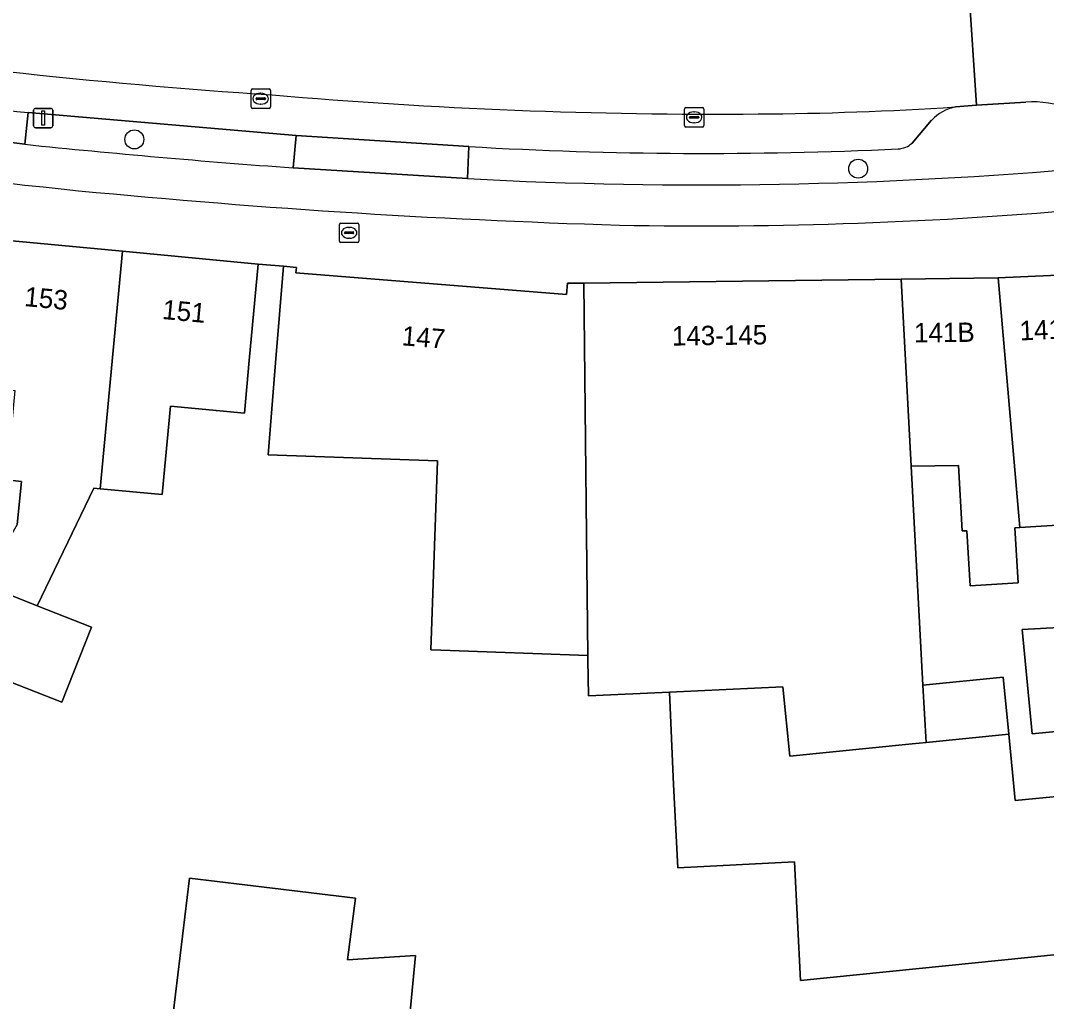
# Model space of a CAD drawing. Extents: x 158086 to 159499, y 382904 to 383981.
# Drawn here: x 158646.3 to 158699.2, y 383089.9 to 383140.4 of the extents above; entities that cross this region are included whole.
import ezdxf

# ---------------------------------------------------------------- set-up
doc = ezdxf.new("R2010")
doc.units = 0
for name, color, linetype in [('IMGEO_Berm_open', 7, 'Continuous'), ('IMGEO_Boom', 7, 'Continuous'), ('IMGEO_Brandkraan', 7, 'Continuous'), ('IMGEO_Erf', 7, 'Continuous'), ('IMGEO_Fietspad_gesloten', 7, 'Continuous'), ('IMGEO_Kolk', 7, 'Continuous'), ('IMGEO_Lichtmast', 7, 'Continuous'), ('IMGEO_Pand', 7, 'Continuous'), ('IMGEO_Pand_nummerreeks', 7, 'Continuous'), ('IMGEO_Parkeervlak_open', 7, 'Continuous'), ('IMGEO_Rijbaan_lokaal_gesloten', 7, 'Continuous'), ('IMGEO_Rijbaan_lokaal_open', 7, 'Continuous'), ('IMGEO_Voetpad_open', 7, 'Continuous')]:
    doc.layers.add(name, color=color, linetype=linetype)

msp = doc.modelspace()

# ---------------------------------------------------------------- linework, layer by layer
at = {"layer": 'IMGEO_Berm_open'}
for points in [[(158698.096, 383136.213), (158695.56, 383136.056), (158694.483, 383135.962)], [(158660.507, 383134.495), (158646.695, 383135.677), (158646.524, 383134.037)], [(158693.247, 383135.272), (158692.244, 383134.102)], [(158660.347, 383132.823), (158660.507, 383134.495)], [(158669.41, 383133.919), (158669.341, 383132.266)]]:
    msp.add_lwpolyline(points, dxfattribs=at)
for centre, radius, start, end in [((158694.915, 383133.735), 2.268, 100.9908, 137.3543), ((158698.435, 383130.804), 5.42, 44.0197, 93.5903), ((158692.294, 383575.88), 444.207, 264.08595, 265.87584), ((158681.594, 383344.599), 211.032, 266.69024, 272.69845), ((158691.47, 383134.942), 1.142, 272.976, 312.6841), ((158681.389, 383358.442), 226.496, 266.95077, 275.08287)]:
    msp.add_arc(centre, radius, start, end, dxfattribs=at)
at = {"layer": 'IMGEO_Boom'}
for centre in [(158652.17, 383134.289), (158689.465, 383132.779)]:
    msp.add_circle(centre, 0.489, dxfattribs=at)
at = {"layer": 'IMGEO_Brandkraan'}
for p, q in [((158662.74, 383129.05), (158662.74, 383129.902)), ((158662.815, 383129.976), (158663.667, 383129.976)), ((158663.228, 383129.756), (158663.253, 383129.756)), ((158663.741, 383129.902), (158663.741, 383129.05)), ((158662.999, 383129.47), (158662.999, 383129.482)), ((158663.437, 383129.433), (158663.039, 383129.433)), ((158663.042, 383129.519), (158663.44, 383129.519)), ((158663.251, 383129.196), (158663.226, 383129.196)), ((158663.483, 383129.482), (158663.483, 383129.47)), ((158663.667, 383128.976), (158662.815, 383128.976))]:
    msp.add_line(p, q, dxfattribs=at)
for points in [[(158662.74, 383129.05), (158662.74, 383129.902)], [(158662.815, 383129.976), (158663.667, 383129.976)], [(158663.741, 383129.902), (158663.741, 383129.05)], [(158663.667, 383128.976), (158662.815, 383128.976)]]:
    msp.add_lwpolyline(points, dxfattribs=at)
for centre, radius, start, end in [((158662.817, 383129.9), 0.0765, 91.552, 178.448), ((158662.817, 383129.9), 0.0765, 91.552, 178.448), ((158663.665, 383129.9), 0.0765, 1.552, 88.448), ((158663.665, 383129.9), 0.0765, 1.552, 88.448), ((158662.817, 383129.052), 0.0765, 181.552, 268.448), ((158662.817, 383129.052), 0.0765, 181.552, 268.448), ((158663.039, 383129.479), 0.0403, 85.8775, 175.7526), ((158663.036, 383129.469), 0.0366, 178.938, 274.7102), ((158663.44, 383129.476), 0.043, 264.8664, 352.4533), ((158663.444, 383129.481), 0.0386, 1.7309, 96.639), ((158663.665, 383129.052), 0.0765, 271.552, 358.448), ((158663.665, 383129.052), 0.0765, 271.552, 358.448)]:
    msp.add_arc(centre, radius, start, end, dxfattribs=at)
for centre, major_axis, ratio, start_param, end_param in [((158663.227, 383129.476), (-0.387, 0.002), 0.722429, 4.712389, 7.853982), ((158663.252, 383129.476), (-0.39, 0.002), 0.717154, 1.570796, 4.712389)]:
    msp.add_ellipse(centre, major_axis=major_axis, ratio=ratio, start_param=start_param, end_param=end_param, dxfattribs=at)
at = {"layer": 'IMGEO_Erf'}
for points in [[(158703.352, 383092.652), (158698.378, 383092.148), (158686.493, 383090.945), (158686.179, 383097.053), (158680.169, 383096.744), (158679.948, 383101.045), (158679.738, 383105.803), (158675.563, 383105.615), (158675.542, 383107.491), (158675.54, 383107.693), (158667.965, 383107.961), (158667.444, 383107.981), (158667.79, 383117.715), (158659.07, 383118.025), (158659.449, 383122.765), (158659.849, 383127.748), (158658.548, 383127.864), (158658.08, 383122.886), (158657.842, 383120.185), (158654.037, 383120.534), (158653.609, 383115.981), (158650.413, 383116.281), (158650.079, 383116.312), (158647.167, 383110.256), (158649.969, 383109.143), (158648.434, 383105.279), (158645.72, 383106.357)], [(158700.285, 383114.439), (158697.79, 383114.288), (158697.532, 383114.272), (158697.705, 383111.428), (158695.232, 383111.278), (158695.06, 383114.122), (158694.816, 383114.107), (158694.636, 383117.487), (158692.197, 383117.44), (158692.804, 383106.159), (158696.936, 383106.577), (158697.221, 383103.635), (158697.552, 383100.221), (158702.527, 383100.704)], [(158646.14, 383114.437), (158646.349, 383116.663), (158645.577, 383116.736)], [(158704.364, 383104.23), (158698.431, 383103.654), (158697.909, 383109.03), (158703.883, 383109.357)], [(158653.573, 383084.257), (158655.015, 383096.221), (158663.569, 383095.176), (158663.162, 383091.996), (158666.657, 383092.231), (158665.999, 383085.367)]]:
    msp.add_lwpolyline(points, dxfattribs=at)
at = {"layer": 'IMGEO_Fietspad_gesloten'}
for points in [[(158646.524, 383134.037), (158637.361, 383135.18)], [(158669.341, 383132.266), (158660.347, 383132.823)]]:
    msp.add_lwpolyline(points, dxfattribs=at)
for centre, radius, start, end in [((158692.742, 383549.43), 420.041, 259.83006, 263.94093), ((158692.294, 383575.88), 444.207, 264.08595, 265.87584), ((158681.389, 383358.442), 226.496, 266.95077, 275.08287), ((158689.949, 383550.143), 420.466, 264.32963, 268.25752), ((158681.412, 383356.776), 226.944, 268.92736, 275.13767)]:
    msp.add_arc(centre, radius, start, end, dxfattribs=at)
at = {"layer": 'IMGEO_Kolk'}
for p, q in [((158658.183, 383135.961), (158658.183, 383136.813)), ((158658.258, 383136.887), (158659.11, 383136.887)), ((158658.671, 383136.667), (158658.696, 383136.667)), ((158659.184, 383136.813), (158659.184, 383135.961)), ((158658.442, 383136.381), (158658.442, 383136.393)), ((158658.88, 383136.344), (158658.482, 383136.344)), ((158658.485, 383136.43), (158658.883, 383136.43)), ((158658.694, 383136.107), (158658.669, 383136.107)), ((158658.926, 383136.393), (158658.926, 383136.381)), ((158680.588, 383135.926), (158681.44, 383135.926)), ((158659.11, 383135.887), (158658.258, 383135.887)), ((158680.513, 383135), (158680.513, 383135.852)), ((158680.772, 383135.42), (158680.772, 383135.432)), ((158680.815, 383135.469), (158681.213, 383135.469)), ((158681.001, 383135.706), (158681.026, 383135.706)), ((158681.256, 383135.432), (158681.256, 383135.42)), ((158681.514, 383135.852), (158681.514, 383135)), ((158681.44, 383134.926), (158680.588, 383134.926)), ((158681.21, 383135.383), (158680.812, 383135.383)), ((158681.024, 383135.146), (158680.999, 383135.146))]:
    msp.add_line(p, q, dxfattribs=at)
for points in [[(158658.183, 383135.961), (158658.183, 383136.813)], [(158658.258, 383136.887), (158659.11, 383136.887)], [(158659.184, 383136.813), (158659.184, 383135.961)], [(158680.588, 383135.926), (158681.44, 383135.926)], [(158659.11, 383135.887), (158658.258, 383135.887)], [(158680.513, 383135), (158680.513, 383135.852)], [(158681.514, 383135.852), (158681.514, 383135)], [(158681.44, 383134.926), (158680.588, 383134.926)]]:
    msp.add_lwpolyline(points, dxfattribs=at)
for centre, radius, start, end in [((158658.26, 383136.811), 0.0765, 91.552, 178.448), ((158658.26, 383136.811), 0.0765, 91.552, 178.448), ((158659.108, 383136.811), 0.0765, 1.552, 88.448), ((158659.108, 383136.811), 0.0765, 1.552, 88.448), ((158658.26, 383135.963), 0.0765, 181.552, 268.448), ((158658.26, 383135.963), 0.0765, 181.552, 268.448), ((158658.482, 383136.39), 0.0403, 85.8775, 175.7526), ((158658.479, 383136.38), 0.0366, 178.938, 274.7102), ((158658.883, 383136.387), 0.043, 264.8664, 352.4533), ((158658.887, 383136.392), 0.0386, 1.7309, 96.639), ((158659.108, 383135.963), 0.0765, 271.552, 358.448), ((158659.108, 383135.963), 0.0765, 271.552, 358.448), ((158680.59, 383135.85), 0.0765, 91.552, 178.448), ((158680.59, 383135.85), 0.0765, 91.552, 178.448), ((158681.438, 383135.85), 0.0765, 1.552, 88.448), ((158681.438, 383135.85), 0.0765, 1.552, 88.448), ((158680.812, 383135.429), 0.0403, 85.8775, 175.7526), ((158680.809, 383135.419), 0.0366, 178.938, 274.7102), ((158681.213, 383135.426), 0.043, 264.8664, 352.4533), ((158681.217, 383135.431), 0.0386, 1.7309, 96.639), ((158680.59, 383135.002), 0.0765, 181.552, 268.448), ((158680.59, 383135.002), 0.0765, 181.552, 268.448), ((158681.438, 383135.002), 0.0765, 271.552, 358.448), ((158681.438, 383135.002), 0.0765, 271.552, 358.448)]:
    msp.add_arc(centre, radius, start, end, dxfattribs=at)
for centre, major_axis, ratio, start_param, end_param in [((158658.67, 383136.387), (-0.387, 0.002), 0.722429, 4.712389, 7.853982), ((158658.695, 383136.387), (-0.39, 0.002), 0.717154, 1.570796, 4.712389), ((158681, 383135.426), (-0.387, 0.002), 0.722429, 4.712389, 7.853982), ((158681.025, 383135.426), (-0.39, 0.002), 0.717154, 1.570796, 4.712389)]:
    msp.add_ellipse(centre, major_axis=major_axis, ratio=ratio, start_param=start_param, end_param=end_param, dxfattribs=at)
at = {"layer": 'IMGEO_Lichtmast'}
for p, q in [((158646.978, 383134.99), (158646.978, 383135.79)), ((158646.978, 383135.79), (158646.978, 383134.99)), ((158647.078, 383135.89), (158647.868, 383135.89)), ((158647.868, 383135.89), (158647.078, 383135.89)), ((158647.968, 383135.79), (158647.968, 383134.99)), ((158647.968, 383134.99), (158647.968, 383135.79)), ((158647.868, 383134.89), (158647.078, 383134.89)), ((158647.078, 383134.89), (158647.868, 383134.89))]:
    msp.add_line(p, q, dxfattribs=at)
msp.add_lwpolyline([(158647.398, 383135.765), (158647.548, 383135.765), (158647.548, 383135.015), (158647.398, 383135.015), (158647.398, 383135.765)], dxfattribs=at)
for centre, start, end in [((158647.078, 383135.79), 90, 180), ((158647.078, 383135.79), 90, 180), ((158647.868, 383135.79), 0, 90), ((158647.868, 383135.79), 360, 90), ((158647.078, 383134.99), 180, 270), ((158647.078, 383134.99), 180, 270), ((158647.868, 383134.99), 270, 0), ((158647.868, 383134.99), 270, 0)]:
    msp.add_arc(centre, 0.1, start, end, dxfattribs=at)
at = {"layer": 'IMGEO_Pand'}
for points in [[(158651.56, 383128.52), (158644.568, 383129.177), (158644.101, 383124.199), (158643.877, 383121.574), (158646.011, 383121.356), (158645.577, 383116.736), (158646.349, 383116.663), (158646.14, 383114.437), (158644.365, 383111.369), (158647.167, 383110.256), (158650.079, 383116.312), (158650.413, 383116.281)], [(158651.56, 383128.52), (158650.413, 383116.281), (158653.609, 383115.981), (158654.037, 383120.534), (158657.842, 383120.185), (158658.08, 383122.886), (158658.548, 383127.864)], [(158675.324, 383126.884), (158674.489, 383126.873), (158674.441, 383126.287), (158660.496, 383127.406), (158660.52, 383127.695), (158659.849, 383127.748), (158659.449, 383122.765), (158659.07, 383118.025), (158667.79, 383117.715), (158667.444, 383107.981), (158667.965, 383107.961), (158675.54, 383107.693), (158675.47, 383113.918)], [(158692.963, 383103.204), (158692.804, 383106.159), (158692.197, 383117.44), (158691.677, 383127.093), (158675.324, 383126.884), (158675.47, 383113.918), (158675.54, 383107.693), (158675.542, 383107.491), (158675.563, 383105.615), (158679.738, 383105.803), (158685.589, 383106.067), (158685.951, 383102.494), (158692.247, 383103.131)], [(158696.685, 383127.157), (158691.677, 383127.093), (158692.197, 383117.44), (158694.636, 383117.487), (158694.816, 383114.107), (158695.06, 383114.122), (158695.232, 383111.278), (158697.705, 383111.428), (158697.532, 383114.272), (158697.79, 383114.288)], [(158697.79, 383114.288), (158700.285, 383114.439), (158700.065, 383118.222), (158702.96, 383118.277), (158702.066, 383127.402), (158696.685, 383127.157)], [(158647.167, 383110.256), (158644.365, 383111.369), (158642.83, 383107.505), (158645.72, 383106.357), (158648.434, 383105.279), (158649.969, 383109.143)], [(158704.177, 383107.562), (158704.002, 383109.363), (158703.883, 383109.357), (158697.909, 383109.03), (158698.431, 383103.654), (158704.364, 383104.23), (158704.499, 383104.243)], [(158692.804, 383106.159), (158692.963, 383103.204), (158697.221, 383103.635), (158696.936, 383106.577)], [(158692.963, 383103.204), (158692.247, 383103.131), (158685.951, 383102.494), (158685.589, 383106.067), (158679.738, 383105.803), (158679.948, 383101.045), (158680.169, 383096.744), (158686.179, 383097.053), (158686.493, 383090.945), (158698.378, 383092.148), (158703.352, 383092.652), (158702.527, 383100.704), (158697.552, 383100.221), (158697.221, 383103.635)], [(158666.657, 383092.231), (158663.162, 383091.996), (158663.569, 383095.176), (158655.015, 383096.221), (158653.573, 383084.257), (158663.722, 383085.122), (158665.999, 383085.367)]]:
    msp.add_lwpolyline(points, close=True, dxfattribs=at)
at = {"layer": 'IMGEO_Parkeervlak_open'}
for points in [[(158646.695, 383135.677), (158660.507, 383134.495), (158669.41, 383133.919)], [(158692.244, 383134.102), (158693.247, 383135.272)]]:
    msp.add_lwpolyline(points, dxfattribs=at)
for centre, radius, start, end in [((158680.506, 383456.049), 320.17, 261.2799, 266.19726), ((158664.896, 383320.227), 185.445, 261.52633, 264.3674), ((158682.233, 383401.778), 266.187, 265.05149, 270.44914), ((158683.271, 383307.902), 172.305, 270.34893, 273.73102), ((158694.915, 383133.735), 2.268, 100.9908, 137.3543), ((158681.594, 383344.599), 211.032, 266.69024, 272.69845), ((158691.47, 383134.942), 1.142, 272.976, 312.6841)]:
    msp.add_arc(centre, radius, start, end, dxfattribs=at)
at = {"layer": 'IMGEO_Rijbaan_lokaal_gesloten'}
msp.add_lwpolyline([(158694.483, 383135.962), (158695.56, 383136.056), (158695.171, 383142.02), (158694.006, 383141.96)], dxfattribs=at)
for centre, radius, start, end in [((158680.506, 383456.049), 320.17, 261.2799, 266.19726), ((158682.233, 383401.778), 266.187, 265.05149, 270.44914), ((158683.271, 383307.902), 172.305, 270.34893, 273.73102)]:
    msp.add_arc(centre, radius, start, end, dxfattribs=at)
at = {"layer": 'IMGEO_Rijbaan_lokaal_open'}
msp.add_lwpolyline([(158697.693, 383142.193), (158695.171, 383142.02), (158695.56, 383136.056), (158698.096, 383136.213)], dxfattribs=at)
msp.add_arc((158698.435, 383130.804), 5.42, 44.0197, 93.5903, dxfattribs=at)
at = {"layer": 'IMGEO_Voetpad_open'}
for points in [[(158605.821, 383138.869), (158605.232, 383136.229), (158609.661, 383135.115), (158615.417, 383133.88), (158617.368, 383133.462), (158623.132, 383132.225), (158624.508, 383131.992), (158631.505, 383130.914), (158638.5, 383129.837), (158644.568, 383129.177), (158651.56, 383128.52), (158658.548, 383127.864), (158659.849, 383127.748), (158660.52, 383127.695), (158660.496, 383127.406), (158674.441, 383126.287), (158674.489, 383126.873), (158675.324, 383126.884), (158691.677, 383127.093), (158696.685, 383127.157), (158702.066, 383127.402), (158705.044, 383127.893)], [(158637.57, 383136.806), (158637.361, 383135.18), (158646.524, 383134.037), (158646.695, 383135.677)]]:
    msp.add_lwpolyline(points, dxfattribs=at)
msp.add_lwpolyline([(158660.507, 383134.495), (158660.347, 383132.823), (158669.341, 383132.266), (158669.41, 383133.919)], close=True, dxfattribs=at)
for centre, radius, start, end in [((158664.896, 383320.227), 185.445, 261.52633, 264.3674), ((158692.742, 383549.43), 420.041, 259.83006, 263.94093), ((158689.949, 383550.143), 420.466, 264.32963, 268.25752), ((158681.412, 383356.776), 226.944, 268.92736, 275.13767)]:
    msp.add_arc(centre, radius, start, end, dxfattribs=at)

# ---------------------------------------------------------------- texts
at = {"layer": 'IMGEO_Pand_nummerreeks'}
for s, rotation, p in [('153', 354.6371, (158646.475, 383125.703)), ('151', 354.6345, (158653.578, 383125.037)), ('141B', 0.7162, (158692.351, 383123.82)), ('141A', 2.6282, (158697.802, 383123.924)), ('147', 355.4106, (158665.923, 383123.68)), ('143-145', 0.7334, (158679.876, 383123.661))]:
    msp.add_text(s, height=1, rotation=rotation, dxfattribs=at).set_placement(p)

doc.saveas('drawing.dxf')
